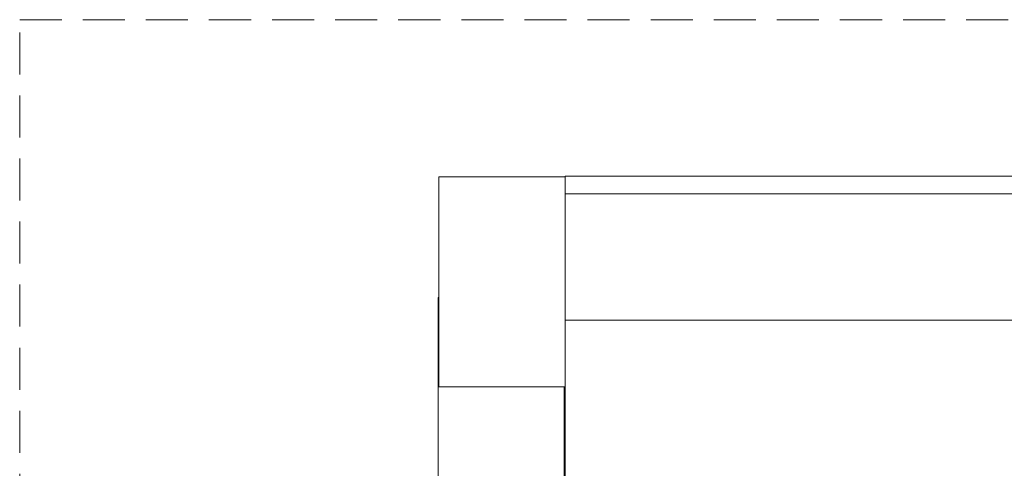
# Model space of a CAD drawing. Header units: millimetres. Extents: x 321 to 585, y -277 to 9.
# Tile 383 of 656: x 528.54 to 533.22, y -237.34 to -235.2. Entities that reach past the tile are written whole.
import ezdxf

# ---------------------------------------------------------------- set-up
doc = ezdxf.new("R2010")
doc.units = ezdxf.units.MM
doc.header["$MEASUREMENT"] = 0
doc.linetypes.add('JIS_02_2.0', pattern=[0.3, 0.2, -0.1])
for name, color, linetype, lineweight in [('DI-Área do detalhe', 7, 'JIS_02_2.0', 9), ('IFC-Laje-Contorno', 134, 'Continuous', 5), ('IFC-Pilar-Contorno', 83, 'Continuous', 5), ('IFC-Viga-Contorno', 66, 'Continuous', 5)]:
    doc.layers.add(name, color=color, linetype=linetype, lineweight=lineweight)

msp = doc.modelspace()

# ---------------------------------------------------------------- linework, layer by layer
at = {"layer": 'DI-Área do detalhe'}
msp.add_lwpolyline([(528.5417, -235.2019), (540.1918, -235.2019), (540.1918, -250.4624), (528.5417, -250.4624), (528.5417, -235.2019)], dxfattribs=at)
at = {"layer": 'IFC-Laje-Contorno', "color": 7, "lineweight": 5}
for p, q in [((531.1347, -236.0309), (531.1347, -235.9467)), ((531.1347, -235.9467), (533.8072, -235.9467)), ((531.1347, -239.0867), (531.1347, -236.6309))]:
    msp.add_line(p, q, dxfattribs=at)
at = {"layer": 'IFC-Pilar-Contorno', "color": 7, "lineweight": 5}
for p, q in [((530.5345, -235.9494), (531.1345, -235.9494)), ((530.5345, -236.9494), (530.5345, -235.9494)), ((531.1345, -236.9494), (531.1345, -235.9494)), ((530.5345, -236.9494), (531.1345, -236.9494))]:
    msp.add_line(p, q, dxfattribs=at)
at = {"layer": 'IFC-Viga-Contorno', "color": 7, "lineweight": 5}
for p, q in [((531.1345, -236.0309), (537.7525, -236.0309)), ((530.5309, -236.5231), (530.5345, -236.5231)), ((530.5309, -248.9468), (530.5309, -236.5231)), ((531.1345, -236.6309), (537.7525, -236.6309)), ((531.1309, -244.4867), (531.1309, -236.9494))]:
    msp.add_line(p, q, dxfattribs=at)

doc.saveas('drawing.dxf')
